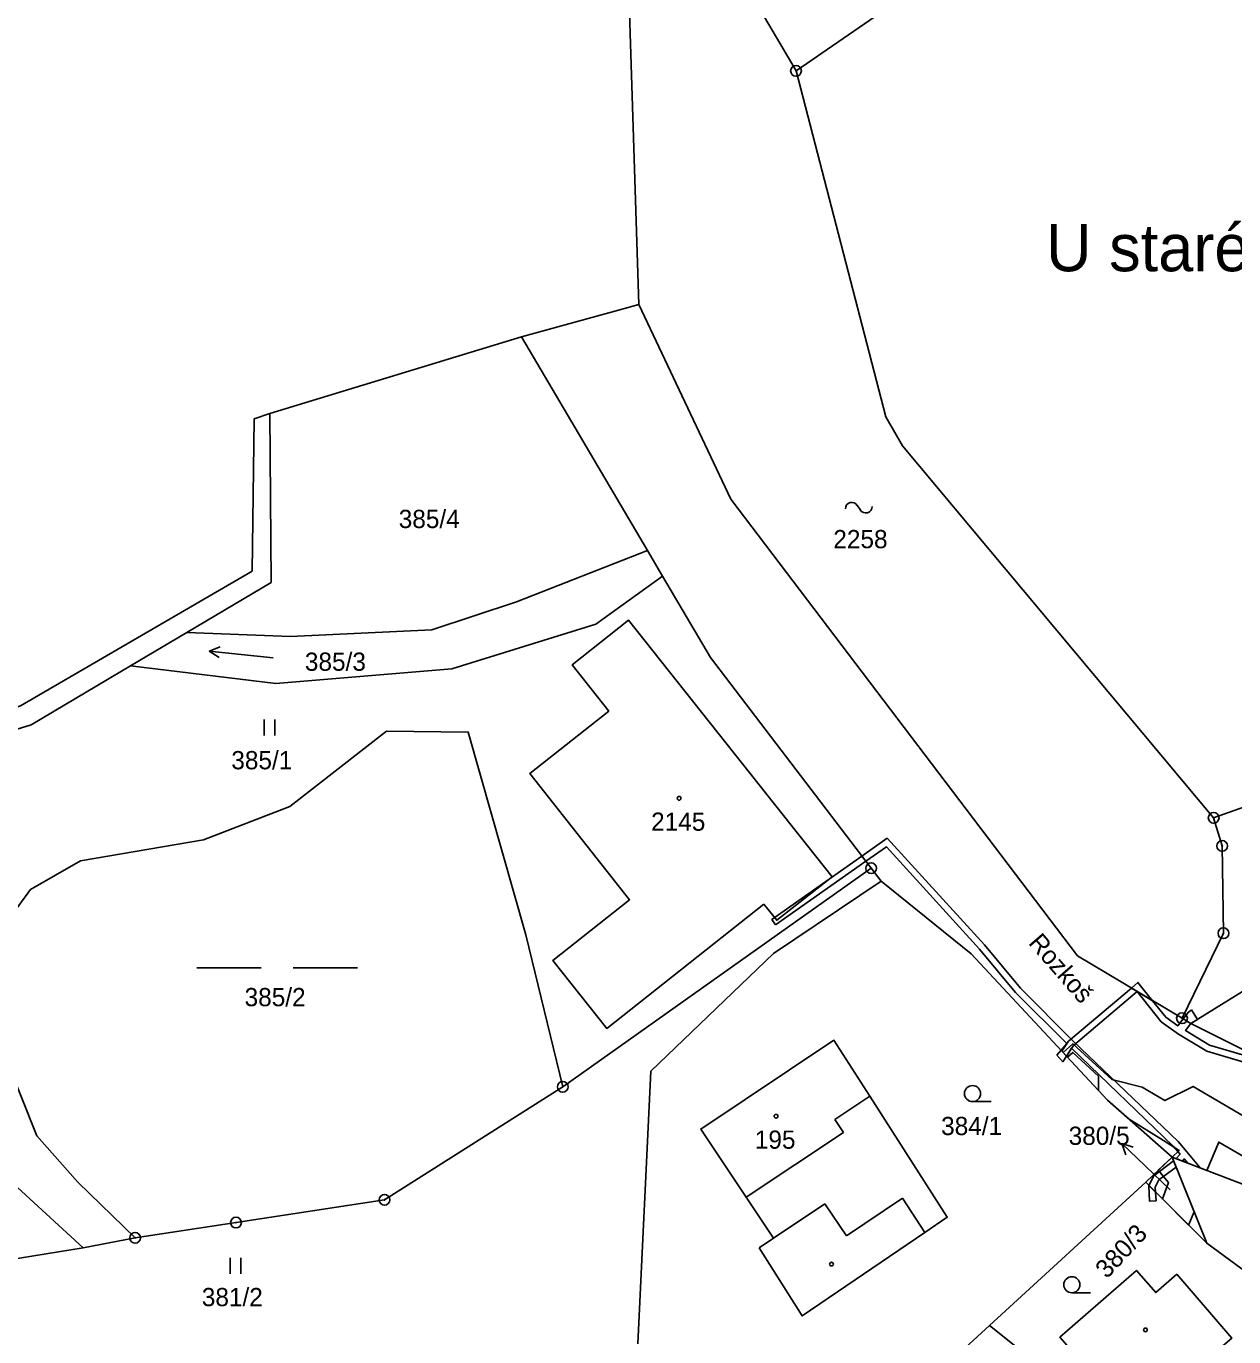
# Model space of a CAD drawing. Extents: x -680203 to -673936, y -1102717 to -1093650.
# Drawn here: x -679915.5 to -679803, y -1097883.9 to -1097761.8 of the extents above; entities that cross this region are included whole.
import ezdxf

# ---------------------------------------------------------------- set-up
doc = ezdxf.new("R2010")
doc.units = 0
for name, color, linetype in [('SOxx02xx_Koleje_param další_Popis10', 7, 'Continuous'), ('SOxx02xx_Staničení_Popis10', 7, 'Continuous'), ('SOxxxxxx_Koleje_hlavní_body_Popis10', 7, 'Continuous'), ('SOxxxxxx_Koleje_LN_parametry_Popis10', 7, 'Continuous'), ('SOxxxxxx_Koleje_param další_Popis10', 7, 'Continuous'), ('SOxxxxxx_Osa_bod_P', 7, 'Continuous'), ('SOxxxxxx_Staničení_Popis10', 7, 'Continuous'), ('x_prac', 7, 'Continuous')]:
    doc.layers.add(name, color=color, linetype=linetype)

msp = doc.modelspace()

# ---------------------------------------------------------------- linework, layer by layer
at = {"layer": 'SOxx02xx_Koleje_param další_Popis10'}
for centre, radius in [((-679843.77, -1097765.95), 0.5), ((-679843.77, -1097765.95), 0.0303), ((-679804.83, -1097835.55), 0.5), ((-679804.83, -1097835.55), 0.0303), ((-679804.04, -1097838.17), 0.5), ((-679804.04, -1097838.17), 0.0303), ((-679836.76, -1097840.24), 0.5), ((-679836.76, -1097840.24), 0.0303), ((-679803.92, -1097846.31), 0.5), ((-679803.92, -1097846.31), 0.0303), ((-679807.78, -1097854.23), 0.5), ((-679807.78, -1097854.23), 0.0303), ((-679865.52, -1097860.62), 0.5), ((-679865.52, -1097860.62), 0.0303), ((-679882.14, -1097871.15), 0.5), ((-679882.14, -1097871.15), 0.0303), ((-679895.98, -1097873.27), 0.5), ((-679905.39, -1097874.69), 0.5), ((-679895.98, -1097873.27), 0.0303), ((-679905.39, -1097874.69), 0.0303)]:
    msp.add_circle(centre, radius, dxfattribs=at)
at = {"layer": 'SOxx02xx_Staničení_Popis10'}
for p, q in [((-679811.23, -1097867.98), (-679813.39, -1097865.9)), ((-679813.39, -1097865.9), (-679812.32, -1097866.23)), ((-679813.39, -1097865.9), (-679813.02, -1097866.95)), ((-679808.89, -1097870.22), (-679811.23, -1097867.98))]:
    msp.add_line(p, q, dxfattribs=at)
at = {"layer": 'SOxxxxxx_Koleje_hlavní_body_Popis10'}
for p, q in [((-679898.48, -1097820.01), (-679897.46, -1097819.61)), ((-679892.51, -1097820.63), (-679898.48, -1097820.01)), ((-679898.48, -1097820.01), (-679897.56, -1097820.61)), ((-679893.36, -1097827.89), (-679893.36, -1097826.39)), ((-679892.36, -1097827.89), (-679892.36, -1097826.39)), ((-679899.64, -1097849.54), (-679893.64, -1097849.54)), ((-679890.64, -1097849.54), (-679884.64, -1097849.54)), ((-679827.31, -1097862), (-679825.56, -1097862)), ((-679896.53, -1097878.05), (-679896.53, -1097876.55)), ((-679895.53, -1097878.05), (-679895.53, -1097876.55)), ((-679818.05, -1097879.81), (-679816.3, -1097879.81))]:
    msp.add_line(p, q, dxfattribs=at)
for centre in [(-679827.31, -1097861.25), (-679818.05, -1097879.06)]:
    msp.add_circle(centre, 0.75, dxfattribs=at)
at = {"layer": 'SOxxxxxx_Koleje_LN_parametry_Popis10'}
for points in [[(-679807.24, -1097867.74), (-679806.08, -1097868.18), (-679807.34, -1097866.69), (-679808.15, -1097865.72), (-679817.93, -1097856.36), (-679822.85, -1097851.42), (-679826.19, -1097847.38), (-679835.26, -1097837.46), (-679837.62, -1097839.12), (-679837.25, -1097839.6), (-679835.34, -1097838.26), (-679826.65, -1097847.78), (-679823.29, -1097851.82), (-679818.51, -1097856.57), (-679819.06, -1097857.21), (-679818.55, -1097857.75), (-679818.09, -1097857.03), (-679808.59, -1097866.14), (-679807.96, -1097866.88), (-679808.34, -1097867.31), (-679807.75, -1097867.54), (-679807.57, -1097867.34)], [(-679845.68, -1097845.51), (-679837.25, -1097839.6), (-679837.62, -1097839.12), (-679846.02, -1097845.04)], [(-679810.52, -1097852.6), (-679811.89, -1097850.89), (-679812.5, -1097851.41), (-679811.97, -1097851.73)], [(-679811.97, -1097851.73), (-679812.5, -1097851.41), (-679818.37, -1097856.37), (-679818.98, -1097857.29), (-679818.54, -1097857.76), (-679817.91, -1097856.77)], [(-679799.08, -1097859.06), (-679799.02, -1097858.46), (-679800.28, -1097858.33), (-679802.15, -1097857.64), (-679805.22, -1097856.74), (-679807.46, -1097855.37), (-679806.96, -1097854.72), (-679807.68, -1097854.29), (-679808.18, -1097854.94), (-679809.29, -1097854.12), (-679810.52, -1097852.6), (-679811.97, -1097851.73), (-679809.71, -1097854.56), (-679808.12, -1097855.72), (-679805.46, -1097857.3), (-679802.33, -1097858.22), (-679800.42, -1097858.91)], [(-679806.9, -1097853.46), (-679807.22, -1097853.69), (-679807.68, -1097854.29), (-679806.96, -1097854.72), (-679806.33, -1097854.33)], [(-679819.46, -1097857.68), (-679818.9, -1097858.29), (-679818.55, -1097857.75), (-679819.06, -1097857.21)], [(-679810.42, -1097868.9), (-679810.87, -1097869.8), (-679810.25, -1097870.43), (-679810.27, -1097869.98), (-679809.94, -1097869.3), (-679808.34, -1097868.1), (-679808.57, -1097867.53)], [(-679806.66, -1097872.26), (-679808.71, -1097867.17), (-679810, -1097868.4), (-679809.04, -1097869.55), (-679809.6, -1097871.07), (-679807.17, -1097873.51)], [(-679810.2, -1097871.24), (-679810.25, -1097870.43), (-679810.87, -1097869.8), (-679810.87, -1097869.86), (-679810.8, -1097871.28)]]:
    msp.add_lwpolyline(points, close=True, dxfattribs=at)
msp.add_lwpolyline([(-679797.26, -1097866.14), (-679806.73, -1097860.58), (-679809.37, -1097861.9), (-679811.48, -1097860.64), (-679814.32, -1097859.94), (-679817.97, -1097856.6), (-679818.86, -1097857.42), (-679818.45, -1097857.86), (-679817.97, -1097857.42), (-679815.58, -1097859.63), (-679815.57, -1097860.95), (-679814.72, -1097861.86), (-679812.72, -1097863.63), (-679809.51, -1097865.61), (-679808.04, -1097866.56), (-679808.71, -1097867.17), (-679805.47, -1097868.41), (-679804.36, -1097865.77), (-679797.83, -1097869.58)], dxfattribs=at)
at = {"layer": 'SOxxxxxx_Koleje_param další_Popis10'}
msp.add_line((-679838.07, -1097806.45), (-679837.77, -1097806.85), dxfattribs=at)
for centre in [(-679854.67, -1097833.73), (-679845.63, -1097863.36), (-679840.46, -1097877.14), (-679811.19, -1097883.27)]:
    msp.add_circle(centre, 0.175, dxfattribs=at)
for centre, start, end in [((-679838.58, -1097806.74), 29.2914, 181.2189), ((-679837.26, -1097806.56), 209.2914, 1.2189)]:
    msp.add_arc(centre, 0.588, start, end, dxfattribs=at)
at = {"layer": 'SOxxxxxx_Staničení_Popis10'}
for p, q in [((-679836.9, -1097861.5), (-679840.14, -1097863.65)), ((-679840.14, -1097863.65), (-679839.33, -1097864.88)), ((-679839.33, -1097864.88), (-679848.42, -1097870.9)), ((-679845.87, -1097874.72), (-679841.07, -1097871.51)), ((-679841.07, -1097871.51), (-679839.07, -1097874.49)), ((-679839.07, -1097874.49), (-679833.85, -1097870.99)), ((-679833.85, -1097870.99), (-679831.75, -1097874.19))]:
    msp.add_line(p, q, dxfattribs=at)
at = {"layer": 'x_prac'}
for p, q in [((-679848.3, -1097758.24), (-679843.77, -1097765.95)), ((-679858.42, -1097787.72), (-679859.29, -1097760.5)), ((-679869.35, -1097790.74), (-679892.84, -1097797.89)), ((-679857.63, -1097810.64), (-679869.35, -1097790.74)), ((-679894.3, -1097798.38), (-679894.47, -1097812.57)), ((-679892.84, -1097797.89), (-679894.3, -1097798.38)), ((-679856.23, -1097813.02), (-679857.63, -1097810.64)), ((-679900.57, -1097818.28), (-679905.81, -1097821.39)), ((-679836.76, -1097840.24), (-679865.52, -1097860.62)), ((-679835.84, -1097841.44), (-679836.76, -1097840.24)), ((-679945.55, -1097843.21), (-679910.23, -1097875.63)), ((-679807.78, -1097854.23), (-679806.96, -1097854.72)), ((-679806.96, -1097854.72), (-679800.03, -1097858.2)), ((-679808.71, -1097867.17), (-679811.16, -1097869.51)), ((-679805.48, -1097875.2), (-679808.71, -1097867.17)), ((-679796.39, -1097871.9), (-679808.71, -1097867.17)), ((-679811.16, -1097869.51), (-679825.74, -1097882.85)), ((-679805.48, -1097875.2), (-679811.16, -1097869.51)), ((-679905.39, -1097874.69), (-679910.23, -1097875.63)), ((-679795.02, -1097882.86), (-679805.48, -1097875.2)), ((-679910.23, -1097875.63), (-679955.91, -1097882.92)), ((-679825.74, -1097882.85), (-679839.35, -1097895.31)), ((-679808.78, -1097896.3), (-679825.74, -1097882.85))]:
    msp.add_line(p, q, dxfattribs=at)
for points in [[(-679843.77, -1097765.95), (-679829.62, -1097756.18)], [(-679666.63, -1097755.99), (-679677.53, -1097772.59), (-679684.02, -1097778.3), (-679690.75, -1097782.34), (-679703.95, -1097787.96), (-679723.39, -1097794.47), (-679737.87, -1097798.47), (-679746.03, -1097801.23), (-679754.12, -1097804.84), (-679767.35, -1097811.89), (-679790.07, -1097826.95), (-679800.47, -1097833.99), (-679804.83, -1097835.55)], [(-679843.77, -1097765.95), (-679835.39, -1097798.19), (-679833.85, -1097800.9), (-679804.83, -1097835.55)], [(-679858.42, -1097787.72), (-679860.33, -1097788.25), (-679869.35, -1097790.74)], [(-679807.78, -1097854.23), (-679817.52, -1097848.42), (-679849.86, -1097805.86), (-679858.42, -1097787.72)], [(-679892.84, -1097797.89), (-679892.69, -1097813.61), (-679900.57, -1097818.28)], [(-679857.63, -1097810.64), (-679869.82, -1097815.44), (-679877.72, -1097818.03), (-679890.89, -1097818.64), (-679900.57, -1097818.28)], [(-679894.47, -1097812.57), (-679916.06, -1097825.13), (-679935.71, -1097832.08)], [(-679856.23, -1097813.02), (-679862.44, -1097817.51), (-679875.85, -1097821.68), (-679892.28, -1097823.02), (-679905.81, -1097821.39)], [(-679836.76, -1097840.24), (-679851.75, -1097820.62), (-679856.23, -1097813.02)], [(-679846.77, -1097843.6), (-679861.42, -1097855.18), (-679866.43, -1097848.84), (-679859.28, -1097843.18), (-679868.6, -1097831.43), (-679861.23, -1097825.6), (-679864.63, -1097821.31), (-679859.38, -1097817.14), (-679840.41, -1097841.06), (-679845.57, -1097845.1), (-679846.77, -1097843.6)], [(-679905.81, -1097821.39), (-679915.09, -1097826.89), (-679934.68, -1097832.95), (-679936.92, -1097841.89), (-679945.55, -1097843.21)], [(-679905.39, -1097874.69), (-679910.72, -1097869.5), (-679914.54, -1097865.19), (-679919.02, -1097854.02), (-679919.51, -1097848.2), (-679915.14, -1097842.24), (-679910.49, -1097839.56), (-679899.01, -1097837.6), (-679890.96, -1097834.49), (-679881.95, -1097827.47), (-679874.33, -1097827.56), (-679868.96, -1097846.47), (-679865.52, -1097860.62)], [(-679804.83, -1097835.55), (-679804.04, -1097838.17), (-679803.92, -1097846.31), (-679807.78, -1097854.23)], [(-679858.53, -1097884.57), (-679857.3, -1097859.16), (-679845.88, -1097848.19), (-679835.84, -1097841.44)], [(-679808.71, -1097867.17), (-679814.72, -1097861.86), (-679827.43, -1097848.23), (-679835.84, -1097841.44)], [(-679806.96, -1097854.72), (-679790.69, -1097844.66), (-679788.53, -1097843.41)], [(-679847.21, -1097875.62), (-679843.21, -1097881.96), (-679831.75, -1097874.19), (-679829.67, -1097872.78), (-679836.9, -1097861.5), (-679840.24, -1097856.28), (-679852.65, -1097864.55), (-679848.42, -1097870.9), (-679845.87, -1097874.72), (-679847.21, -1097875.62)], [(-679865.52, -1097860.62), (-679882.14, -1097871.15), (-679895.98, -1097873.27), (-679905.39, -1097874.69)], [(-679808.26, -1097878.08), (-679810.23, -1097879.8), (-679812.03, -1097877.72), (-679819.16, -1097883.96), (-679812.68, -1097891.35), (-679805.96, -1097885.47), (-679805.46, -1097886.04), (-679803.13, -1097884.04), (-679808.26, -1097878.08)]]:
    msp.add_lwpolyline(points, dxfattribs=at)

# ---------------------------------------------------------------- texts
at = {"layer": 'SOxx02xx_Staničení_Popis10'}
msp.add_text('U staré pily', height=4.4, dxfattribs=at).set_placement((-679820.46, -1097784.62))
msp.add_text('Rozkoš', height=1.7, rotation=311, dxfattribs=at).set_placement((-679822.17, -1097847.25))
at = {"layer": 'SOxxxxxx_Osa_bod_P'}
for s, p in [('385/4', (-679880.81, -1097808.55)), ('2258', (-679840.29, -1097810.43)), ('385/3', (-679889.56, -1097821.85)), ('385/1', (-679896.42, -1097831.03)), ('2145', (-679857.28, -1097836.76)), ('385/2', (-679895.18, -1097853.11)), ('384/1', (-679830.24, -1097865.12)), ('380/5', (-679818.35, -1097866.03)), ('195', (-679847.61, -1097866.39)), ('381/2', (-679899.17, -1097881.06))]:
    msp.add_text(s, height=1.7, dxfattribs=at).set_placement(p)
msp.add_text('380/3', height=1.7, rotation=47, dxfattribs=at).set_placement((-679814.78, -1097878.57))

doc.saveas('drawing.dxf')
